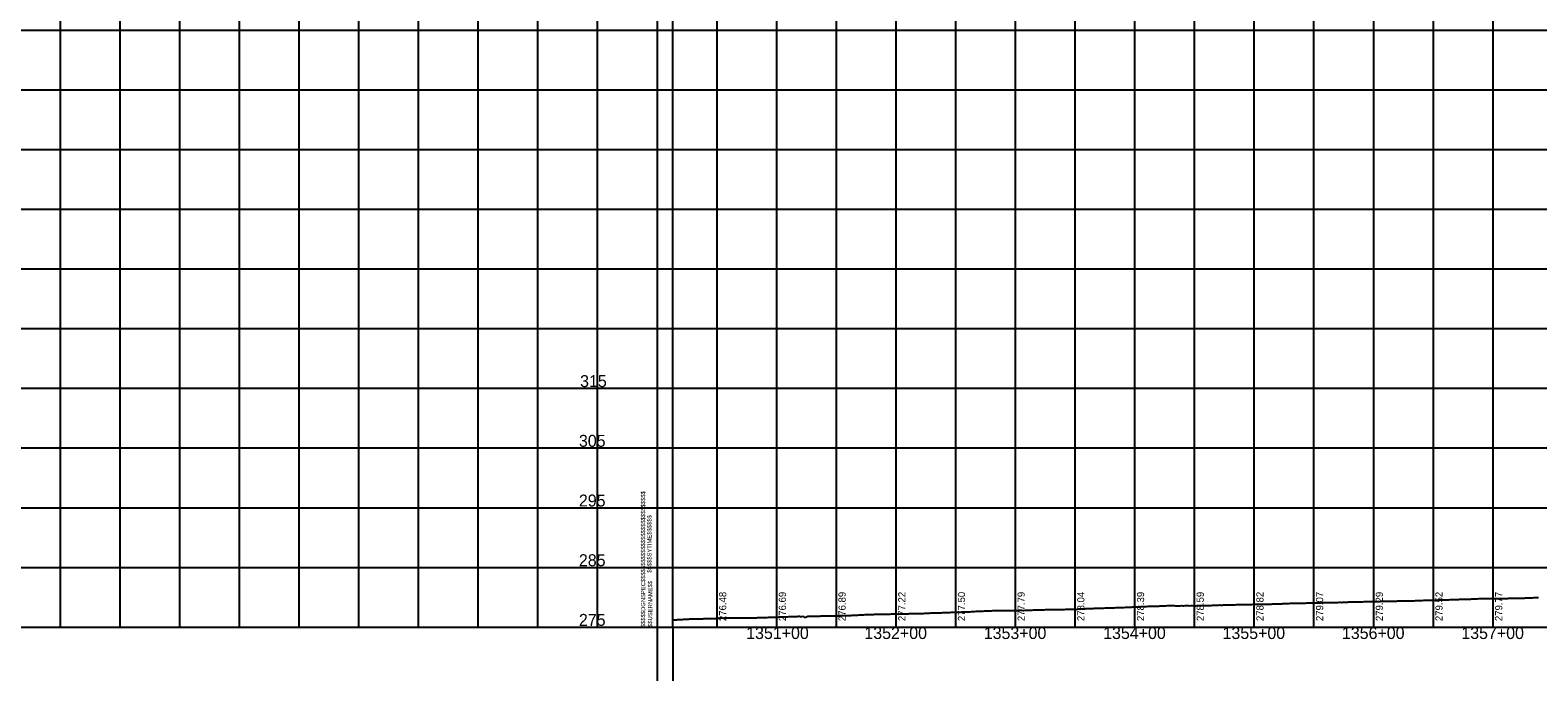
# Model space of a CAD drawing. Extents: x -90830 to 2015517, y -20856 to 836331.
# Drawn here: x 13898 to 15161, y 20025 to 20563 of the extents above; entities that cross this region are included whole.
import ezdxf

# ---------------------------------------------------------------- set-up
doc = ezdxf.new("R2010")
doc.units = 0
for name, color, linetype in [('Level 1', 7, 'Continuous'), ('RD_DDB_ElevTX', 7, 'Continuous'), ('RD_DDB_Profile_EX', 7, 'Continuous'), ('RD_DDB_StaTX', 7, 'Continuous'), ('RD_DDB_StripGrade', 7, 'Continuous'), ('RD_GPK_Profile_Cell', 7, 'Continuous'), ('RD_SHT_MatchLine', 7, 'Continuous')]:
    doc.layers.add(name, color=color, linetype=linetype)

msp = doc.modelspace()

# ---------------------------------------------------------------- linework, layer by layer
at = {"layer": 'Level 1'}
for p, q in [((13923.5, 21062.9), (13923.5, 20562.9)), ((13973.5, 21062.9), (13973.5, 20562.9)), ((14023.5, 21062.9), (14023.5, 20562.9)), ((14073.5, 21062.9), (14073.5, 20562.9)), ((14123.5, 21062.9), (14123.5, 20562.9)), ((14173.5, 21062.9), (14173.5, 20562.9)), ((14223.5, 21062.9), (14223.5, 20562.9)), ((14273.5, 21062.9), (14273.5, 20562.9)), ((14323.5, 21062.9), (14323.5, 20562.9)), ((14373.5, 21062.9), (14373.5, 20562.9)), ((14423.5, 21062.9), (14423.5, 20562.9)), ((14423.5, 21062.9), (14423.5, 20562.9)), ((14423.5, 21062.9), (14423.5, 20562.9)), ((14473.5, 21062.9), (14473.5, 20562.9)), ((14523.5, 21062.9), (14523.5, 20562.9)), ((14573.5, 21062.9), (14573.5, 20562.9)), ((14623.5, 21062.9), (14623.5, 20562.9)), ((14673.5, 21062.9), (14673.5, 20562.9)), ((14723.5, 21062.9), (14723.5, 20562.9)), ((14773.5, 21062.9), (14773.5, 20562.9)), ((14823.5, 21062.9), (14823.5, 20562.9)), ((14873.5, 21062.9), (14873.5, 20562.9)), ((14923.5, 21062.9), (14923.5, 20562.9)), ((14973.5, 21062.9), (14973.5, 20562.9)), ((15023.5, 21062.9), (15023.5, 20562.9)), ((15073.5, 21062.9), (15073.5, 20562.9)), ((15123.5, 21062.9), (15123.5, 20562.9)), ((12823.5, 20562.9), (14423.5, 20562.9)), ((12823.5, 20562.9), (14423.5, 20562.9)), ((13923.5, 20562.9), (13923.5, 20062.9)), ((13973.5, 20562.9), (13973.5, 20062.9)), ((14023.5, 20562.9), (14023.5, 20062.9)), ((14073.5, 20562.9), (14073.5, 20062.9)), ((14123.5, 20562.9), (14123.5, 20062.9)), ((14173.5, 20562.9), (14173.5, 20062.9)), ((14223.5, 20562.9), (14223.5, 20062.9)), ((14273.5, 20562.9), (14273.5, 20062.9)), ((14323.5, 20562.9), (14323.5, 20062.9)), ((14373.5, 20562.9), (14373.5, 20062.9)), ((14423.5, 20562.9), (14423.5, 20062.9)), ((14423.5, 20562.9), (14423.5, 20062.9)), ((14423.5, 20562.9), (16023.5, 20562.9)), ((14423.5, 20562.9), (16023.5, 20562.9)), ((14423.5, 20562.9), (14423.5, 20062.9)), ((14473.5, 20562.9), (14473.5, 20062.9)), ((14523.5, 20562.9), (14523.5, 20062.9)), ((14573.5, 20562.9), (14573.5, 20062.9)), ((14623.5, 20562.9), (14623.5, 20062.9)), ((14673.5, 20562.9), (14673.5, 20062.9)), ((14723.5, 20562.9), (14723.5, 20062.9)), ((14773.5, 20562.9), (14773.5, 20062.9)), ((14823.5, 20562.9), (14823.5, 20062.9)), ((14873.5, 20562.9), (14873.5, 20062.9)), ((14923.5, 20562.9), (14923.5, 20062.9)), ((14973.5, 20562.9), (14973.5, 20062.9)), ((15023.5, 20562.9), (15023.5, 20062.9)), ((15073.5, 20562.9), (15073.5, 20062.9)), ((15123.5, 20562.9), (15123.5, 20062.9)), ((12823.5, 20512.9), (14423.5, 20512.9)), ((14423.5, 20512.9), (16023.5, 20512.9)), ((12823.5, 20462.9), (14423.5, 20462.9)), ((14423.5, 20462.9), (16023.5, 20462.9)), ((12823.5, 20412.9), (14423.5, 20412.9)), ((14423.5, 20412.9), (16023.5, 20412.9)), ((12823.5, 20362.9), (14423.5, 20362.9)), ((14423.5, 20362.9), (16023.5, 20362.9)), ((12823.5, 20312.9), (14423.5, 20312.9)), ((14423.5, 20312.9), (16023.5, 20312.9)), ((12823.5, 20262.9), (14423.5, 20262.9)), ((14423.5, 20262.9), (16023.5, 20262.9)), ((12823.5, 20212.9), (14423.5, 20212.9)), ((14423.5, 20212.9), (16023.5, 20212.9)), ((12823.5, 20162.9), (14423.5, 20162.9)), ((14423.5, 20162.9), (16023.5, 20162.9)), ((12823.5, 20112.9), (14423.5, 20112.9)), ((14423.5, 20112.9), (16023.5, 20112.9)), ((12823.5, 20062.9), (14423.5, 20062.9)), ((14423.5, 20062.9), (16023.5, 20062.9))]:
    msp.add_line(p, q, dxfattribs=at)
at = {"layer": 'RD_DDB_Profile_EX'}
for points in [[(14736.8, 20077.1), (14737.8, 20077.1), (14738.8, 20077.2), (14739.8, 20077.2), (14740.8, 20077.2), (14741.8, 20077.3), (14742.8, 20077.3), (14743.8, 20077.3), (14744.8, 20077.3), (14745.8, 20077.4), (14746.8, 20077.4), (14747.8, 20077.4), (14748.8, 20077.5), (14749.8, 20077.5), (14750.8, 20077.5), (14751.8, 20077.5), (14752.8, 20077.6), (14753.8, 20077.6), (14754.8, 20077.6), (14755.8, 20077.6), (14756.8, 20077.6), (14757.8, 20077.6), (14758.8, 20077.6), (14759.8, 20077.7), (14760.8, 20077.7), (14761.8, 20077.7), (14762.8, 20077.7), (14763.8, 20077.7), (14764.8, 20077.7), (14765.8, 20077.8), (14766.8, 20077.9), (14767.8, 20077.9), (14768.8, 20078), (14769.8, 20078), (14770.8, 20078), (14771.8, 20078), (14772.8, 20078), (14773.8, 20078.1), (14774.8, 20077.7), (14775.8, 20077.8), (14776.8, 20078.1), (14777.8, 20078.2), (14778.8, 20078.2), (14779.8, 20078.2), (14780.8, 20078.3), (14781.8, 20078.3), (14782.8, 20078.4), (14783.8, 20078.4), (14784.8, 20078.5), (14785.8, 20078.4), (14786.8, 20078.5), (14787.8, 20078.5), (14788.8, 20078.5), (14789.8, 20078.6), (14790.8, 20078.6), (14791.8, 20078.6), (14792.8, 20078.7), (14793.8, 20078.7), (14794.8, 20078.7), (14795.8, 20078.8), (14796.8, 20078.8), (14797.8, 20078.8), (14798.8, 20078.9), (14799.8, 20078.9), (14800.8, 20078.9), (14801.8, 20078.9), (14802.8, 20079), (14803.8, 20079), (14804.8, 20079), (14805.8, 20079.1), (14806.8, 20079.1), (14807.8, 20079.2), (14808.8, 20079.2), (14809.8, 20079.2), (14810.8, 20079.3), (14811.8, 20079.3), (14812.8, 20079.4), (14813.8, 20079.4), (14814.8, 20079.4), (14815.8, 20079.5), (14816.8, 20079.5), (14817.8, 20079.6), (14818.8, 20079.6), (14819.8, 20079.6), (14820.8, 20079.7), (14821.8, 20079.8), (14822.8, 20079.8), (14823.8, 20079.8), (14824.8, 20079.9), (14825.8, 20079.9), (14826.8, 20079.9), (14827.8, 20079.9), (14828.8, 20080), (14829.8, 20080), (14830.8, 20080.1), (14831.8, 20080.1), (14832.8, 20080.1), (14833.8, 20080.2), (14834.8, 20080.3), (14835.8, 20080.3), (14836.8, 20080.3)], [(14836.8, 20080.3), (14837.8, 20080.4), (14838.8, 20080.4), (14839.8, 20080.4), (14840.8, 20080.4), (14841.8, 20080.5), (14842.8, 20080.5), (14843.8, 20080.5), (14844.8, 20080.6), (14845.8, 20080.6), (14846.8, 20080.7), (14847.8, 20080.7), (14848.8, 20080.8), (14849.8, 20080.8), (14850.8, 20080.9), (14851.8, 20080.9), (14852.8, 20080.9), (14853.8, 20080.9), (14854.8, 20080.9), (14855.8, 20080.9), (14856.8, 20080.9), (14857.8, 20080.8), (14858.8, 20080.8), (14859.8, 20080.8), (14860.8, 20080.8), (14861.8, 20080.8), (14862.8, 20080.9), (14863.8, 20080.8), (14864.8, 20080.8), (14865.8, 20080.9), (14866.8, 20080.9), (14867.8, 20080.9), (14868.8, 20080.9), (14869.8, 20080.8), (14870.8, 20080.9), (14871.8, 20080.9), (14872.8, 20080.8), (14873.8, 20080.8), (14874.8, 20080.8), (14875.8, 20080.9), (14876.8, 20080.9), (14877.8, 20080.9), (14878.8, 20081), (14879.8, 20081), (14880.8, 20081), (14881.8, 20081), (14882.8, 20081), (14883.8, 20081.1), (14884.8, 20081.1), (14885.8, 20081.1), (14886.8, 20081.1), (14887.8, 20081.1), (14888.8, 20081.2), (14889.8, 20081.2), (14890.8, 20081.2), (14891.8, 20081.2), (14892.8, 20081.3), (14893.8, 20081.3), (14894.8, 20081.4), (14895.8, 20081.3), (14896.8, 20081.3), (14897.8, 20081.4), (14898.8, 20081.4), (14899.8, 20081.4), (14900.8, 20081.5), (14901.8, 20081.5), (14902.8, 20081.5), (14903.8, 20081.5), (14904.8, 20081.5), (14905.8, 20081.6), (14906.8, 20081.6), (14907.8, 20081.6), (14908.8, 20081.7), (14909.8, 20081.7), (14910.8, 20081.7), (14911.8, 20081.7), (14912.8, 20081.7), (14913.8, 20081.8), (14914.8, 20081.8), (14915.8, 20081.8), (14916.8, 20081.9), (14917.8, 20081.9), (14918.8, 20081.9), (14919.8, 20081.9), (14920.8, 20081.9), (14921.8, 20081.9), (14922.8, 20082), (14923.8, 20082), (14924.8, 20082), (14925.8, 20082), (14926.8, 20082.1), (14927.8, 20082.1), (14928.8, 20082.1), (14929.8, 20082.1), (14930.8, 20082.1), (14931.8, 20082.1), (14932.8, 20082.1), (14933.8, 20082.1), (14934.8, 20082.2), (14935.8, 20082.2), (14936.8, 20082.2)], [(14936.8, 20082.2), (14937.8, 20082.2), (14938.8, 20082.3), (14939.8, 20082.3), (14940.8, 20082.4), (14941.8, 20082.4), (14942.8, 20082.4), (14943.8, 20082.4), (14944.8, 20082.4), (14945.8, 20082.5), (14946.8, 20082.5), (14947.8, 20082.6), (14948.8, 20082.6), (14949.8, 20082.6), (14950.8, 20082.7), (14951.8, 20082.7), (14952.8, 20082.7), (14953.8, 20082.8), (14954.8, 20082.8), (14955.8, 20082.8), (14956.8, 20082.9), (14957.8, 20082.9), (14958.8, 20082.9), (14959.8, 20082.9), (14960.8, 20082.9), (14961.8, 20082.9), (14962.8, 20083), (14963.8, 20083), (14964.8, 20083), (14965.8, 20083), (14966.8, 20083), (14967.8, 20083.1), (14968.8, 20083.1), (14969.8, 20083.2), (14970.8, 20083.2), (14971.8, 20083.2), (14972.8, 20083.2), (14973.8, 20083.2), (14974.8, 20083.3), (14975.8, 20083.3), (14976.8, 20083.3), (14977.8, 20083.3), (14978.8, 20083.3), (14979.8, 20083.3), (14980.8, 20083.4), (14981.8, 20083.4), (14982.8, 20083.4), (14983.8, 20083.4), (14984.8, 20083.4), (14985.8, 20083.5), (14986.8, 20083.5), (14987.8, 20083.5), (14988.8, 20083.4), (14989.8, 20083.5), (14990.8, 20083.5), (14991.8, 20083.6), (14992.8, 20083.6), (14993.8, 20083.6), (14994.8, 20083.7), (14995.8, 20083.7), (14996.8, 20083.6), (14997.8, 20083.7), (14998.8, 20083.7), (14999.8, 20083.7), (15000.8, 20083.8), (15001.8, 20083.8), (15002.8, 20083.9), (15003.8, 20083.9), (15004.8, 20083.9), (15005.8, 20083.9), (15006.8, 20083.9), (15007.8, 20084), (15008.8, 20084), (15009.8, 20084), (15010.8, 20084), (15011.8, 20084), (15012.8, 20084.1), (15013.8, 20084.1), (15014.8, 20084.1), (15015.8, 20084.2), (15016.8, 20084.2), (15017.8, 20084.3), (15018.8, 20084.3), (15019.8, 20084.3), (15020.8, 20084.3), (15021.8, 20084.3), (15022.8, 20084.3), (15023.8, 20084.3), (15024.8, 20084.4), (15025.8, 20084.4), (15026.8, 20084.4), (15027.8, 20084.4), (15028.8, 20084.4), (15029.8, 20084.5), (15030.8, 20084.5), (15031.8, 20084.5), (15032.8, 20084.5), (15033.8, 20084.6), (15034.8, 20084.6), (15035.8, 20084.6), (15036.8, 20084.6)], [(15036.8, 20084.6), (15037.8, 20084.6), (15038.8, 20084.6), (15039.8, 20084.7), (15040.8, 20084.7), (15041.8, 20084.7), (15042.8, 20084.7), (15043.8, 20084.8), (15044.8, 20084.8), (15045.8, 20084.8), (15046.8, 20084.8), (15047.8, 20084.9), (15048.8, 20084.9), (15049.8, 20084.9), (15050.8, 20085), (15051.8, 20085), (15052.8, 20085), (15053.8, 20085), (15054.8, 20085), (15055.8, 20085), (15056.8, 20085), (15057.8, 20085), (15058.8, 20085.1), (15059.8, 20085.1), (15060.8, 20085.1), (15061.8, 20085.2), (15062.8, 20085.2), (15063.8, 20085.2), (15064.8, 20085.2), (15065.8, 20085.3), (15066.8, 20085.3), (15067.8, 20085.3), (15068.8, 20085.3), (15069.8, 20085.4), (15070.8, 20085.4), (15071.8, 20085.4), (15072.8, 20085.5), (15073.8, 20085.5), (15074.8, 20085.5), (15075.8, 20085.5), (15076.8, 20085.5), (15077.8, 20085.6), (15078.8, 20085.6), (15079.8, 20085.6), (15080.8, 20085.6), (15081.8, 20085.7), (15082.8, 20085.7), (15083.8, 20085.8), (15084.8, 20085.8), (15085.8, 20085.8), (15086.8, 20085.8), (15087.8, 20085.9), (15088.8, 20085.9), (15089.8, 20085.9), (15090.8, 20086), (15091.8, 20086.1), (15092.8, 20086.1), (15093.8, 20086.1), (15094.8, 20086.1), (15095.8, 20086.2), (15096.8, 20086.2), (15097.8, 20086.2), (15098.8, 20086.2), (15099.8, 20086.2), (15100.8, 20086.2), (15101.8, 20086.3), (15102.8, 20086.4), (15103.8, 20086.4), (15104.8, 20086.4), (15105.8, 20086.5), (15106.8, 20086.5), (15107.8, 20086.5), (15108.8, 20086.6), (15109.8, 20086.6), (15110.8, 20086.6), (15111.8, 20086.7), (15112.8, 20086.7), (15113.8, 20086.7), (15114.8, 20086.7), (15115.8, 20086.7), (15116.8, 20086.7), (15117.8, 20086.8), (15118.8, 20086.8), (15119.8, 20086.8), (15120.8, 20086.7), (15121.8, 20086.7), (15122.8, 20086.7), (15123.8, 20086.7), (15124.8, 20086.7), (15125.8, 20086.8), (15126.8, 20086.8), (15127.8, 20086.8), (15128.8, 20086.8), (15129.8, 20086.8), (15130.8, 20086.9), (15131.8, 20086.8), (15132.8, 20086.8), (15133.8, 20086.8), (15134.8, 20086.9), (15135.8, 20086.9), (15136.8, 20087)], [(15136.8, 20087), (15137.8, 20087), (15138.8, 20087), (15139.8, 20087), (15140.8, 20087), (15141.8, 20087), (15142.8, 20087), (15143.8, 20087), (15144.8, 20087.1), (15145.8, 20087.1), (15146.8, 20087.2), (15147.8, 20087.2), (15148.8, 20087.2), (15149.8, 20087.2), (15150.8, 20087.3), (15151.8, 20087.3), (15152.8, 20087.3), (15153.8, 20087.4), (15154.8, 20087.4), (15155.8, 20087.4), (15156.8, 20087.5), (15157.8, 20087.6), (15158.8, 20087.6), (15159.8, 20087.6), (15160.8, 20087.7), (15161.8, 20087.7)], [(14436.8, 20068.9), (14437.8, 20069), (14438.8, 20069), (14439.8, 20069.1), (14440.8, 20069.2), (14441.8, 20069.2), (14442.8, 20069.2), (14443.8, 20069.3), (14444.8, 20069.3), (14445.8, 20069.4), (14446.8, 20069.5), (14447.8, 20069.5), (14448.8, 20069.6), (14449.8, 20069.6), (14450.8, 20069.7), (14451.8, 20069.7), (14452.8, 20069.7), (14453.8, 20069.7), (14454.8, 20069.8), (14455.8, 20069.8), (14456.8, 20069.8), (14457.8, 20069.8), (14458.8, 20069.8), (14459.8, 20069.9), (14460.8, 20069.9), (14461.8, 20069.9), (14462.8, 20070), (14463.8, 20070), (14464.8, 20070), (14465.8, 20070), (14466.8, 20070.1), (14467.8, 20070.1), (14468.8, 20070.1), (14469.8, 20070.1), (14470.8, 20070.2), (14471.8, 20070.2), (14472.8, 20070.2), (14473.8, 20070.3), (14474.8, 20070.3), (14475.8, 20070.3), (14476.8, 20070.4), (14477.8, 20070.5), (14478.8, 20070.4), (14479.8, 20070.5), (14480.8, 20070.5), (14481.8, 20070.5), (14482.8, 20070.5), (14483.8, 20070.5), (14484.8, 20070.5), (14485.8, 20070.6), (14486.8, 20070.6), (14487.8, 20070.6), (14488.8, 20070.6), (14489.8, 20070.6), (14490.8, 20070.6), (14491.8, 20070.6), (14492.8, 20070.6), (14493.8, 20070.6), (14494.8, 20070.6), (14495.8, 20070.6), (14496.8, 20070.6), (14497.8, 20070.6), (14498.8, 20070.6), (14499.8, 20070.6), (14500.8, 20070.6), (14501.8, 20070.6), (14502.8, 20070.6), (14503.8, 20070.6), (14504.8, 20070.7), (14505.8, 20070.7), (14506.8, 20070.7), (14507.8, 20070.8), (14508.8, 20070.8), (14509.8, 20070.8), (14510.8, 20070.9), (14511.8, 20070.9), (14512.8, 20070.9), (14513.8, 20071), (14514.8, 20071), (14515.8, 20071), (14516.8, 20071.1), (14517.8, 20071.1), (14518.8, 20071.2), (14519.8, 20071.2), (14520.8, 20071.2), (14521.8, 20071.3), (14522.8, 20071.3), (14523.8, 20071.3), (14524.8, 20071.3), (14525.8, 20071.4), (14526.8, 20071.4), (14527.8, 20071.4), (14528.8, 20071.4), (14529.8, 20071.5), (14530.8, 20071.5), (14531.8, 20071.6), (14532.8, 20071.6), (14533.8, 20071.7), (14534.8, 20071.7), (14535.8, 20071.7), (14536.8, 20071.7)], [(14536.8, 20071.7), (14537.8, 20071.8), (14538.8, 20071.8), (14539.8, 20071.8), (14540.8, 20071.8), (14541.8, 20071.9), (14542.8, 20071.9), (14543.8, 20071.5), (14544.8, 20071.8), (14545.8, 20071.9), (14546.8, 20071.2), (14547.8, 20071.1), (14548.8, 20071.5), (14549.8, 20071.9), (14550.8, 20072), (14551.8, 20072), (14552.8, 20072), (14553.8, 20072.1), (14554.8, 20072.1), (14555.8, 20072), (14556.8, 20072), (14557.8, 20072.1), (14558.8, 20072.1), (14559.8, 20072.1), (14560.8, 20072.2), (14561.8, 20072.2), (14562.8, 20072.2), (14563.8, 20072.2), (14564.8, 20072.2), (14565.8, 20072.2), (14566.8, 20072.3), (14567.8, 20072.3), (14568.8, 20072.2), (14569.8, 20072.3), (14570.8, 20072.4), (14571.8, 20072.3), (14572.8, 20072.3), (14573.8, 20072.4), (14574.8, 20072.4), (14575.8, 20072.4), (14576.8, 20072.5), (14577.8, 20072.5), (14578.8, 20072.5), (14579.8, 20072.5), (14580.8, 20072.6), (14581.8, 20072.6), (14582.8, 20072.7), (14583.8, 20072.7), (14584.8, 20072.7), (14585.8, 20072.7), (14586.8, 20072.8), (14587.8, 20072.8), (14588.8, 20072.8), (14589.8, 20072.9), (14590.8, 20072.9), (14591.8, 20073), (14592.8, 20073.1), (14593.8, 20073.1), (14594.8, 20073.1), (14595.8, 20073.2), (14596.8, 20073.2), (14597.8, 20073.3), (14598.8, 20073.3), (14599.8, 20073.3), (14600.8, 20073.3), (14601.8, 20073.4), (14602.8, 20073.5), (14603.8, 20073.5), (14604.8, 20073.5), (14605.8, 20073.6), (14606.8, 20073.6), (14607.8, 20073.6), (14608.8, 20073.6), (14609.8, 20073.7), (14610.8, 20073.7), (14611.8, 20073.7), (14612.8, 20073.8), (14613.8, 20073.8), (14614.8, 20073.8), (14615.8, 20073.8), (14616.8, 20073.8), (14617.8, 20073.8), (14618.8, 20073.8), (14619.8, 20073.9), (14620.8, 20073.9), (14621.8, 20073.9), (14622.8, 20073.9), (14623.8, 20074), (14624.8, 20074), (14625.8, 20073.8), (14626.8, 20074), (14627.8, 20074.1), (14628.8, 20074), (14629.8, 20074.1), (14630.8, 20074.1), (14631.8, 20074.1), (14632.8, 20074.1), (14633.8, 20074.1), (14634.8, 20074.2), (14635.8, 20074.2), (14636.8, 20074.2)], [(14636.8, 20074.2), (14637.8, 20074.2), (14638.8, 20074.2), (14639.8, 20074.2), (14640.8, 20074.3), (14641.8, 20074.3), (14642.8, 20074.3), (14643.8, 20074.3), (14644.8, 20074.4), (14645.8, 20074.4), (14646.8, 20074.4), (14647.8, 20074.5), (14648.8, 20074.5), (14649.8, 20074.5), (14650.8, 20074.6), (14651.8, 20074.6), (14652.8, 20074.7), (14653.8, 20074.7), (14654.8, 20074.7), (14655.8, 20074.7), (14656.8, 20074.8), (14657.8, 20074.8), (14658.8, 20074.8), (14659.8, 20074.9), (14660.8, 20074.9), (14661.8, 20074.9), (14662.8, 20075), (14663.8, 20075), (14664.8, 20075.1), (14665.8, 20075.1), (14666.8, 20075.1), (14667.8, 20075.2), (14668.8, 20075.2), (14669.8, 20075.3), (14670.8, 20075.3), (14671.8, 20075.3), (14672.8, 20075.4), (14673.8, 20075.4), (14674.8, 20075.4), (14675.8, 20075.4), (14676.8, 20075.5), (14677.8, 20075.5), (14678.8, 20075.6), (14679.8, 20075.6), (14680.8, 20075.6), (14681.8, 20075.6), (14682.8, 20075.7), (14683.8, 20075.7), (14684.8, 20075.8), (14685.8, 20075.8), (14686.8, 20075.9), (14687.8, 20075.9), (14688.8, 20076), (14689.8, 20076), (14690.8, 20076.1), (14691.8, 20076.1), (14692.8, 20076.2), (14693.8, 20076.2), (14694.8, 20076.3), (14695.8, 20076.3), (14696.8, 20076.3), (14697.8, 20076.4), (14698.8, 20076.5), (14699.8, 20076.5), (14700.8, 20076.5), (14701.8, 20076.5), (14702.8, 20076.6), (14703.8, 20076.6), (14704.8, 20076.7), (14705.8, 20076.7), (14706.8, 20076.7), (14707.8, 20076.7), (14708.8, 20076.7), (14709.8, 20076.7), (14710.8, 20076.7), (14711.8, 20076.7), (14712.8, 20076.7), (14713.8, 20076.7), (14714.8, 20076.7), (14715.8, 20076.7), (14716.8, 20076.7), (14717.8, 20076.8), (14718.8, 20076.8), (14719.8, 20076.8), (14720.8, 20076.8), (14721.8, 20076.8), (14722.8, 20076.8), (14723.8, 20076.8), (14724.8, 20076.9), (14725.8, 20076.9), (14726.8, 20077), (14727.8, 20077), (14728.8, 20077), (14729.8, 20076.9), (14730.8, 20076.9), (14731.8, 20077), (14732.8, 20077), (14733.8, 20077), (14734.8, 20077.1), (14735.8, 20077.1), (14736.8, 20077.1)]]:
    msp.add_lwpolyline(points, dxfattribs=at)
at = {"layer": 'RD_GPK_Profile_Cell'}
for q in [(14436.8, 21312.9), (16636.8, 20062.9), (14436.8, 18812.9)]:
    msp.add_line((14436.8, 20062.9), q, dxfattribs=at)
at = {"layer": 'RD_SHT_MatchLine'}
for p, q in [((14423.5, 20062.9), (14423.5, 19425.7)), ((14436.8, 20062.9), (14436.8, 19425.7))]:
    msp.add_line(p, q, dxfattribs=at)

# ---------------------------------------------------------------- texts
at = {"layer": 'Level 1'}
for s, p in [('$$$$$DGNSPEC$$$$$$$$$$$$$$$$$$$$$$$$$$$$', (14413.6, 20062.8)), ('$$$$$SYTIME$$$$$$', (14418.9, 20108.4)), ('$$USERNAME$$', (14419.5, 20063))]:
    msp.add_text(s, height=3.544, rotation=90, dxfattribs=at).set_placement(p)
at = {"layer": 'RD_DDB_ElevTX'}
for s, p in [('315', (14359.1, 20263.9)), ('305', (14358.1, 20213.9)), ('295', (14358.1, 20163.9)), ('285', (14358.1, 20113.9)), ('275', (14358.1, 20063.9))]:
    msp.add_text(s, height=10, dxfattribs=at).set_placement(p)
at = {"layer": 'RD_DDB_StaTX'}
for s, p in [('1351+00', (14498.2, 20052.9)), ('1352+00', (14597.2, 20052.9)), ('1353+00', (14697.2, 20052.9)), ('1354+00', (14797.2, 20052.9)), ('1355+00', (14897.2, 20052.9)), ('1356+00', (14997.2, 20052.9)), ('1357+00', (15097.2, 20052.9))]:
    msp.add_text(s, height=10, dxfattribs=at).set_placement(p)
at = {"layer": 'RD_DDB_StripGrade'}
for s, p in [('276.48', (14481.5, 20067.9)), ('276.69', (14531.5, 20067.9)), ('276.89', (14581.5, 20067.9)), ('277.22', (14631.5, 20067.9)), ('277.50', (14681.5, 20067.9)), ('277.79', (14731.5, 20067.9)), ('278.04', (14781.5, 20067.9)), ('278.39', (14831.5, 20067.9)), ('278.59', (14881.5, 20067.9)), ('278.82', (14931.5, 20067.9)), ('279.07', (14981.5, 20067.9)), ('279.29', (15031.5, 20067.9)), ('279.52', (15081.5, 20067.9)), ('279.77', (15131.5, 20067.9))]:
    msp.add_text(s, height=6, rotation=90, dxfattribs=at).set_placement(p)

doc.saveas('drawing.dxf')
